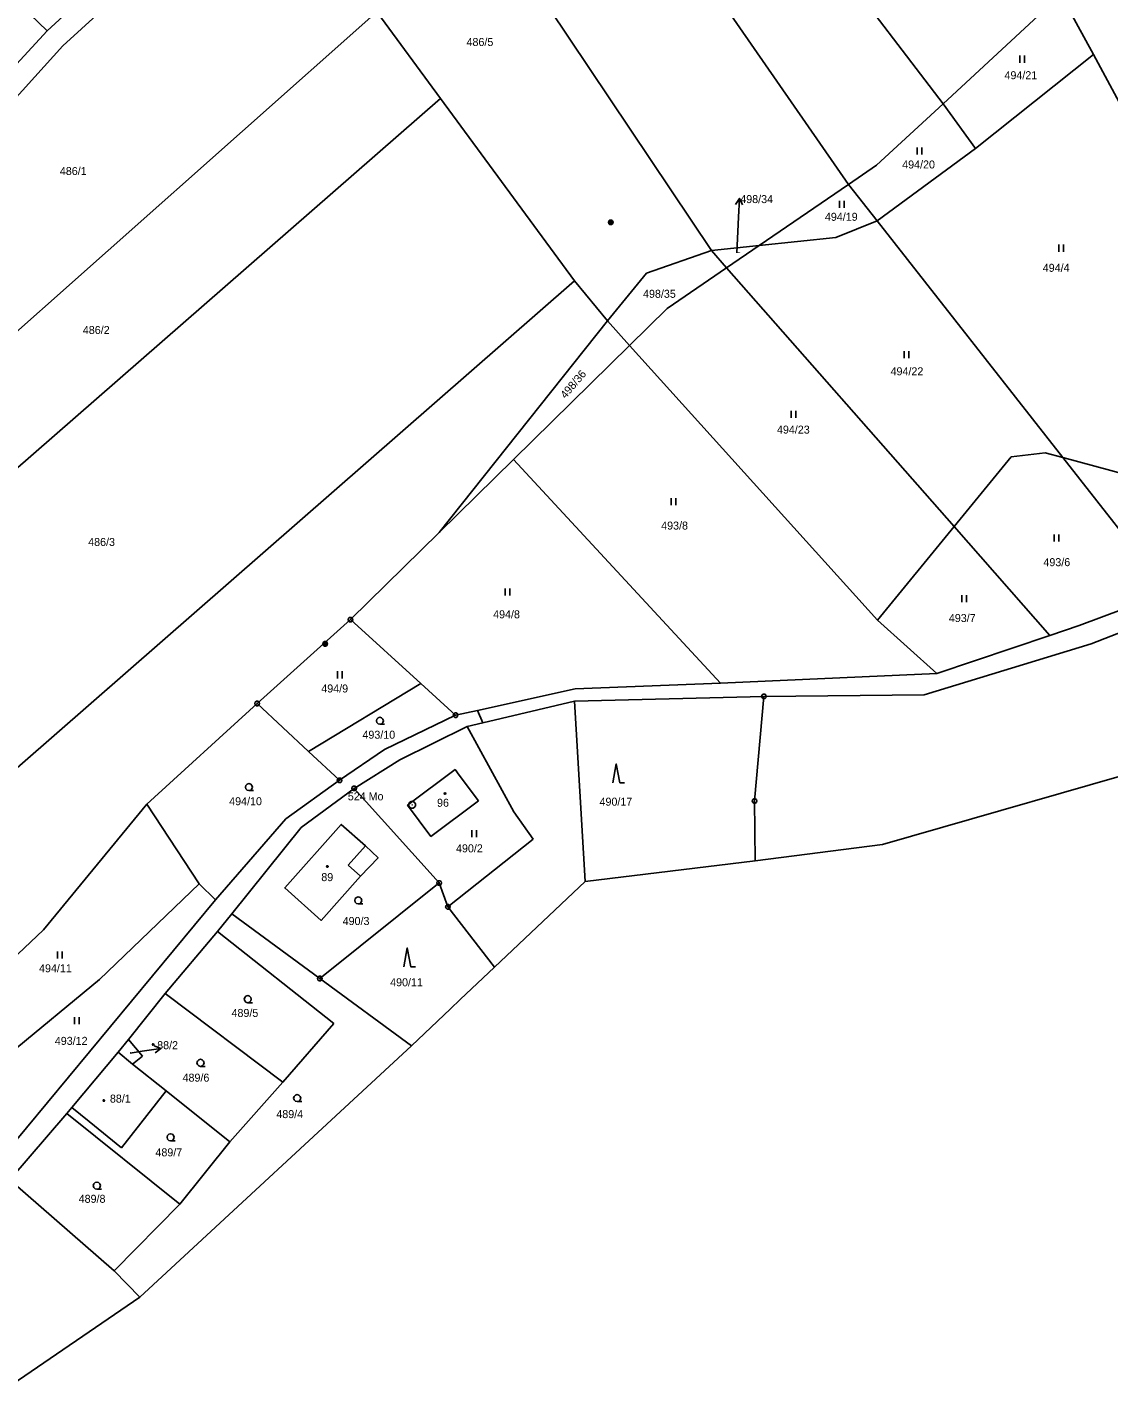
# Model space of a CAD drawing. Extents: x -694465 to -690527, y -983694 to -978978.
# Drawn here: x -694304 to -694074.3, y -982405.4 to -982116.3 of the extents above; entities that cross this region are included whole.
import ezdxf

# ---------------------------------------------------------------- set-up
doc = ezdxf.new("R2010")
doc.units = 0
for name, color, linetype in [('Vrstva 1', 7, 'Continuous'), ('Vrstva 16', 7, 'Continuous'), ('Vrstva 17', 7, 'Continuous'), ('Vrstva 18', 7, 'Continuous'), ('Vrstva 19', 7, 'Continuous'), ('Vrstva 24', 7, 'Continuous'), ('Vrstva 25', 7, 'Continuous'), ('Vrstva 26', 7, 'Continuous'), ('Vrstva 29', 7, 'Continuous')]:
    doc.layers.add(name, color=color, linetype=linetype)

msp = doc.modelspace()

# ---------------------------------------------------------------- linework, layer by layer
at = {"layer": 'Vrstva 1'}
for points in [[(-694178.88, -982041.62), (-694109.5, -982132.54)], [(-694197.05, -982052.39), (-694129.55, -982149.67)], [(-694223.46, -982067.01), (-694158.7, -982163.71)], [(-694260.94, -982081.46), (-694299.7, -982117.05)], [(-694296.39, -982120.22), (-694258.4, -982085.54)], [(-694084.47, -982109.36), (-694109.5, -982132.54)], [(-694077.57, -982122.13), (-694084.47, -982109.36)], [(-694229.75, -982113.07), (-694372.39, -982239.72)], [(-694303.43, -982113.5), (-694299.7, -982117.05)], [(-694229.75, -982113.07), (-694216.21, -982131.47)], [(-694299.7, -982117.05), (-694315.31, -982133.92)], [(-694310.98, -982136.33), (-694296.39, -982120.22)], [(-694102.6, -982142.03), (-694077.57, -982122.13)], [(-694064.07, -982147.1), (-694077.57, -982122.13)], [(-694216.21, -982131.47), (-694384.67, -982278.47)], [(-694216.21, -982131.47), (-694187.76, -982170.13)], [(-694109.5, -982132.54), (-694123.6, -982145.6)], [(-694109.5, -982132.54), (-694102.6, -982142.03)], [(-694123.46, -982157.44), (-694102.6, -982142.03)], [(-694123.6, -982145.6), (-694129.55, -982149.67)], [(-694129.55, -982149.67), (-694148.53, -982162.66)], [(-694129.55, -982149.67), (-694123.46, -982157.44)], [(-694123.46, -982157.44), (-694132.26, -982160.98)], [(-694084.04, -982207.7), (-694123.46, -982157.44)], [(-694158.7, -982163.71), (-694148.53, -982162.66)], [(-694148.53, -982162.66), (-694155.49, -982167.42)], [(-694132.26, -982160.98), (-694148.53, -982162.66)], [(-694158.7, -982163.71), (-694172.48, -982168.54)], [(-694158.7, -982163.71), (-694155.49, -982167.42)], [(-694172.48, -982168.54), (-694180.77, -982178.65)], [(-694155.49, -982167.42), (-694168.1, -982176.05)], [(-694107.16, -982222.35), (-694155.49, -982167.42)], [(-694187.76, -982170.13), (-694385.78, -982343.18)], [(-694187.76, -982170.13), (-694180.77, -982178.65)], [(-694168.1, -982176.05), (-694176.06, -982183.87)], [(-694180.77, -982178.65), (-694216.49, -982223.58)], [(-694180.77, -982178.65), (-694176.06, -982183.87)], [(-694176.06, -982183.87), (-694200.73, -982208.1)], [(-694176.06, -982183.87), (-694123.45, -982242.24)], [(-694200.73, -982208.1), (-694216.49, -982223.58)], [(-694200.73, -982208.1), (-694156.79, -982255.58)], [(-694095.05, -982207.55), (-694107.16, -982222.35)], [(-694087.79, -982206.7), (-694095.05, -982207.55)], [(-694084.04, -982207.7), (-694087.79, -982206.7)], [(-694070.46, -982211.34), (-694084.04, -982207.7)], [(-694061.66, -982236.24), (-694084.04, -982207.7)], [(-694216.49, -982223.58), (-694235.35, -982242.1)], [(-694107.16, -982222.35), (-694123.45, -982242.24)], [(-694086.82, -982245.47), (-694107.16, -982222.35)], [(-694061.66, -982236.24), (-694080.61, -982243.37)], [(-694078.03, -982247.22), (-694047.55, -982235.33)], [(-693987.27, -982239.73), (-694059.27, -982271.73), (-694122.38, -982289.88), (-694149.41, -982293.32)], [(-694235.35, -982242.1), (-694255.14, -982259.9)], [(-694235.35, -982242.1), (-694220.41, -982255.67)], [(-694123.45, -982242.24), (-694110.82, -982253.57)], [(-694080.61, -982243.37), (-694086.82, -982245.47)], [(-694086.82, -982245.47), (-694110.82, -982253.57)], [(-694113.49, -982258.04), (-694078.03, -982247.22)], [(-694147.25, -982255.2), (-694156.79, -982255.58)], [(-694110.82, -982253.57), (-694147.25, -982255.2)], [(-694244.21, -982270.08), (-694220.41, -982255.67)], [(-694220.41, -982255.67), (-694213.01, -982262.39)], [(-694187.59, -982256.81), (-694208.37, -982261.37)], [(-694156.79, -982255.58), (-694187.59, -982256.81)], [(-694147.53, -982258.4), (-694113.49, -982258.04)], [(-694255.14, -982259.9), (-694278.56, -982281.26)], [(-694255.14, -982259.9), (-694244.21, -982270.08)], [(-694207.19, -982264.02), (-694187.78, -982259.44)], [(-694187.78, -982259.44), (-694147.53, -982258.4)], [(-694185.46, -982297.69), (-694187.78, -982259.44)], [(-694149.52, -982280.61), (-694147.53, -982258.4)], [(-694213.01, -982262.39), (-694228.12, -982269.68)], [(-694208.37, -982261.37), (-694213.01, -982262.39)], [(-694210.55, -982264.81), (-694207.19, -982264.02)], [(-694208.37, -982261.37), (-694207.19, -982264.02)], [(-694224.86, -982271.87), (-694210.55, -982264.81)], [(-694210.55, -982264.81), (-694200.66, -982282.9)], [(-694228.12, -982269.68), (-694237.63, -982276.22)], [(-694244.21, -982270.08), (-694237.63, -982276.22)], [(-694234.53, -982277.93), (-694224.86, -982271.87)], [(-694208.14, -982280.58), (-694218.23, -982288.15), (-694223.21, -982281.51), (-694213.13, -982273.95), (-694212.22, -982275.16), (-694208.14, -982280.58)], [(-694237.63, -982276.22), (-694249.07, -982284.43)], [(-694245.81, -982286.22), (-694234.53, -982277.93)], [(-694234.53, -982277.93), (-694216.5, -982298.02)], [(-694278.56, -982281.26), (-694300.52, -982307.99)], [(-694267.46, -982298.24), (-694278.56, -982281.26)], [(-694149.41, -982293.32), (-694149.52, -982280.61)], [(-694200.66, -982282.9), (-694196.56, -982288.7)], [(-694249.07, -982284.43), (-694263.97, -982301.63)], [(-694260.54, -982304.59), (-694245.81, -982286.22)], [(-694233.18, -982296.61), (-694241.56, -982305.98), (-694249.3, -982299.06), (-694237.27, -982285.6), (-694232.15, -982290.17)], [(-694196.56, -982288.7), (-694214.63, -982303.08)], [(-694232.15, -982290.17), (-694235.81, -982294.26)], [(-694232.15, -982290.17), (-694229.46, -982292.66), (-694233.18, -982296.61)], [(-694235.81, -982294.26), (-694233.18, -982296.61)], [(-694149.41, -982293.32), (-694185.46, -982297.69)], [(-694267.46, -982298.24), (-694288.63, -982318.5)], [(-694263.97, -982301.63), (-694267.46, -982298.24)], [(-694216.5, -982298.02), (-694241.83, -982318.32)], [(-694214.63, -982303.08), (-694216.5, -982298.02)], [(-694185.46, -982297.69), (-694204.73, -982315.9)], [(-694263.97, -982301.63), (-694308.61, -982355.4)], [(-694214.63, -982303.08), (-694204.73, -982315.9)], [(-694263.56, -982308.35), (-694260.54, -982304.59)], [(-694260.54, -982304.59), (-694241.83, -982318.32)], [(-694300.52, -982307.99), (-694331.62, -982337.43)], [(-694274.66, -982321.52), (-694263.56, -982308.35)], [(-694238.89, -982327.87), (-694263.56, -982308.35)], [(-694204.73, -982315.9), (-694212, -982322.78), (-694214.12, -982324.78), (-694222.38, -982332.59)], [(-694288.63, -982318.5), (-694307.83, -982334.38)], [(-694241.83, -982318.32), (-694222.38, -982332.59)], [(-694282.44, -982331.27), (-694274.66, -982321.52)], [(-694274.66, -982321.52), (-694249.66, -982340.31)], [(-694249.66, -982340.31), (-694238.89, -982327.87)], [(-694284.66, -982333.94), (-694282.44, -982331.27)], [(-694279.52, -982334.82), (-694282.44, -982331.27)], [(-694222.38, -982332.59), (-694280.06, -982385.99)], [(-694294.48, -982345.67), (-694284.66, -982333.94)], [(-694284.66, -982333.94), (-694281.62, -982336.48)], [(-694281.62, -982336.48), (-694279.52, -982334.82)], [(-694274.48, -982342.15), (-694281.62, -982336.48)], [(-694283.96, -982354.29), (-694274.48, -982342.15)], [(-694274.48, -982342.15), (-694260.91, -982353)], [(-694249.66, -982340.31), (-694260.91, -982353)], [(-694307.63, -982361.09), (-694295.57, -982346.98)], [(-694295.57, -982346.98), (-694294.48, -982345.67)], [(-694295.57, -982346.98), (-694271.53, -982366.25)], [(-694294.48, -982345.67), (-694290.78, -982348.7)], [(-694290.78, -982348.7), (-694283.96, -982354.29)], [(-694260.91, -982353), (-694271.53, -982366.25)], [(-694285.52, -982380.42), (-694307.63, -982361.09)], [(-694271.53, -982366.25), (-694285.52, -982380.42)], [(-694280.06, -982385.99), (-694285.52, -982380.42)], [(-694280.06, -982385.99), (-694308.519, -982405.429)]]:
    msp.add_lwpolyline(points, dxfattribs=at)
at = {"layer": 'Vrstva 16'}
for p, q in [((-694153.32, -982164.23), (-694152.94, -982156.65)), ((-694282.09, -982334.13), (-694279.58, -982333.76))]:
    msp.add_line(p, q, dxfattribs=at)
at = {"layer": 'Vrstva 24'}
for points in [[(-694235.196, -982241.624), (-694234.946, -982241.806), (-694234.85, -982242.1), (-694234.946, -982242.394), (-694235.196, -982242.576), (-694235.504, -982242.576), (-694235.754, -982242.394), (-694235.85, -982242.1), (-694235.754, -982241.806), (-694235.504, -982241.624)], [(-694147.376, -982257.924), (-694147.126, -982258.106), (-694147.03, -982258.4), (-694147.126, -982258.694), (-694147.376, -982258.876), (-694147.684, -982258.876), (-694147.934, -982258.694), (-694148.03, -982258.4), (-694147.934, -982258.106), (-694147.684, -982257.924)], [(-694254.986, -982259.424), (-694254.736, -982259.606), (-694254.64, -982259.9), (-694254.736, -982260.194), (-694254.986, -982260.376), (-694255.294, -982260.376), (-694255.544, -982260.194), (-694255.64, -982259.9), (-694255.544, -982259.606), (-694255.294, -982259.424)], [(-694212.856, -982261.914), (-694212.606, -982262.096), (-694212.51, -982262.39), (-694212.606, -982262.684), (-694212.856, -982262.866), (-694213.164, -982262.866), (-694213.414, -982262.684), (-694213.51, -982262.39), (-694213.414, -982262.096), (-694213.164, -982261.914)], [(-694237.476, -982275.744), (-694237.226, -982275.926), (-694237.13, -982276.22), (-694237.226, -982276.514), (-694237.476, -982276.696), (-694237.784, -982276.696), (-694238.034, -982276.514), (-694238.13, -982276.22), (-694238.034, -982275.926), (-694237.784, -982275.744)], [(-694234.376, -982277.454), (-694234.126, -982277.636), (-694234.03, -982277.93), (-694234.126, -982278.224), (-694234.376, -982278.406), (-694234.684, -982278.406), (-694234.934, -982278.224), (-694235.03, -982277.93), (-694234.934, -982277.636), (-694234.684, -982277.454)], [(-694222.036, -982280.706), (-694221.7, -982280.9), (-694221.506, -982281.236), (-694221.506, -982281.624), (-694221.7, -982281.96), (-694222.036, -982282.154), (-694222.424, -982282.154), (-694222.76, -982281.96), (-694222.954, -982281.624), (-694222.954, -982281.236), (-694222.76, -982280.9), (-694222.424, -982280.706)], [(-694149.366, -982280.134), (-694149.116, -982280.316), (-694149.02, -982280.61), (-694149.116, -982280.904), (-694149.366, -982281.086), (-694149.674, -982281.086), (-694149.924, -982280.904), (-694150.02, -982280.61), (-694149.924, -982280.316), (-694149.674, -982280.134)], [(-694216.346, -982297.544), (-694216.096, -982297.726), (-694216, -982298.02), (-694216.096, -982298.314), (-694216.346, -982298.496), (-694216.654, -982298.496), (-694216.904, -982298.314), (-694217, -982298.02), (-694216.904, -982297.726), (-694216.654, -982297.544)], [(-694214.476, -982302.604), (-694214.226, -982302.786), (-694214.13, -982303.08), (-694214.226, -982303.374), (-694214.476, -982303.556), (-694214.784, -982303.556), (-694215.034, -982303.374), (-694215.13, -982303.08), (-694215.034, -982302.786), (-694214.784, -982302.604)], [(-694241.676, -982317.844), (-694241.426, -982318.026), (-694241.33, -982318.32), (-694241.426, -982318.614), (-694241.676, -982318.796), (-694241.984, -982318.796), (-694242.234, -982318.614), (-694242.33, -982318.32), (-694242.234, -982318.026), (-694241.984, -982317.844)]]:
    msp.add_lwpolyline(points, close=True, dxfattribs=at)
for points in [[(-694235.469, -982242.1), (-694235.23, -982242.1)], [(-694255.259, -982259.9), (-694255.02, -982259.9)], [(-694147.649, -982258.4), (-694147.41, -982258.4)], [(-694213.129, -982262.39), (-694212.89, -982262.39)], [(-694237.749, -982276.22), (-694237.51, -982276.22)], [(-694234.649, -982277.93), (-694234.41, -982277.93)], [(-694222.28, -982281.43), (-694222.18, -982281.43)], [(-694149.639, -982280.61), (-694149.4, -982280.61)], [(-694216.619, -982298.02), (-694216.38, -982298.02)], [(-694214.749, -982303.08), (-694214.51, -982303.08)], [(-694241.949, -982318.32), (-694241.71, -982318.32)]]:
    msp.add_lwpolyline(points, dxfattribs=at)
at = {"layer": 'Vrstva 25'}
for points in [[(-694093.21, -982122.33), (-694093.21, -982123.83)], [(-694092.21, -982123.83), (-694092.21, -982122.33)], [(-694114.98, -982141.84), (-694114.98, -982143.34)], [(-694113.98, -982143.34), (-694113.98, -982141.84)], [(-694131.51, -982153.16), (-694131.51, -982154.66)], [(-694130.51, -982154.66), (-694130.51, -982153.16)], [(-694084.92, -982162.47), (-694084.92, -982163.97)], [(-694083.92, -982163.97), (-694083.92, -982162.47)], [(-694117.75, -982185.09), (-694117.75, -982186.59)], [(-694116.75, -982186.59), (-694116.75, -982185.09)], [(-694141.73, -982197.75), (-694141.73, -982199.25)], [(-694140.73, -982199.25), (-694140.73, -982197.75)], [(-694167.23, -982216.28), (-694167.23, -982217.78)], [(-694166.23, -982217.78), (-694166.23, -982216.28)], [(-694085.88, -982224.03), (-694085.88, -982225.53)], [(-694084.88, -982225.53), (-694084.88, -982224.03)], [(-694202.48, -982235.47), (-694202.48, -982236.97)], [(-694201.48, -982236.97), (-694201.48, -982235.47)], [(-694105.49, -982236.89), (-694105.49, -982238.39)], [(-694104.49, -982238.39), (-694104.49, -982236.89)], [(-694238.1, -982253.07), (-694238.1, -982254.57)], [(-694237.1, -982254.57), (-694237.1, -982253.07)], [(-694229.08, -982264.33), (-694229.455, -982264.229), (-694229.729, -982263.955), (-694229.83, -982263.58), (-694229.729, -982263.205), (-694229.455, -982262.931), (-694229.08, -982262.83), (-694228.705, -982262.931), (-694228.431, -982263.205), (-694228.33, -982263.58), (-694228.431, -982263.955), (-694228.705, -982264.229), (-694229.08, -982264.33), (-694228.08, -982264.331)], [(-694179.63, -982276.73), (-694178.88, -982272.73), (-694178.13, -982276.73), (-694177.13, -982276.73)], [(-694256.89, -982278.42), (-694257.265, -982278.319), (-694257.539, -982278.045), (-694257.64, -982277.67), (-694257.539, -982277.295), (-694257.265, -982277.021), (-694256.89, -982276.92), (-694256.515, -982277.021), (-694256.241, -982277.295), (-694256.14, -982277.67), (-694256.241, -982278.045), (-694256.515, -982278.319), (-694256.89, -982278.42), (-694255.89, -982278.421)], [(-694209.59, -982286.83), (-694209.59, -982288.33)], [(-694208.59, -982288.33), (-694208.59, -982286.83)], [(-694233.67, -982302.48), (-694234.045, -982302.379), (-694234.319, -982302.105), (-694234.42, -982301.73), (-694234.319, -982301.355), (-694234.045, -982301.081), (-694233.67, -982300.98), (-694233.295, -982301.081), (-694233.021, -982301.355), (-694232.92, -982301.73), (-694233.021, -982302.105), (-694233.295, -982302.379), (-694233.67, -982302.48), (-694232.67, -982302.481)], [(-694297.56, -982312.59), (-694297.56, -982314.09)], [(-694296.56, -982314.09), (-694296.56, -982312.59)], [(-694224.02, -982315.8), (-694223.27, -982311.8), (-694222.52, -982315.8), (-694221.52, -982315.8)], [(-694257.14, -982323.45), (-694257.515, -982323.349), (-694257.789, -982323.075), (-694257.89, -982322.7), (-694257.789, -982322.325), (-694257.515, -982322.051), (-694257.14, -982321.95), (-694256.765, -982322.051), (-694256.491, -982322.325), (-694256.39, -982322.7), (-694256.491, -982323.075), (-694256.765, -982323.349), (-694257.14, -982323.45), (-694256.14, -982323.451)], [(-694293.94, -982326.53), (-694293.94, -982328.03)], [(-694292.94, -982328.03), (-694292.94, -982326.53)], [(-694267.17, -982336.96), (-694267.545, -982336.859), (-694267.819, -982336.585), (-694267.92, -982336.21), (-694267.819, -982335.835), (-694267.545, -982335.561), (-694267.17, -982335.46), (-694266.795, -982335.561), (-694266.521, -982335.835), (-694266.42, -982336.21), (-694266.521, -982336.585), (-694266.795, -982336.859), (-694267.17, -982336.96), (-694266.17, -982336.961)], [(-694246.64, -982344.46), (-694247.015, -982344.359), (-694247.289, -982344.085), (-694247.39, -982343.71), (-694247.289, -982343.335), (-694247.015, -982343.061), (-694246.64, -982342.96), (-694246.265, -982343.061), (-694245.991, -982343.335), (-694245.89, -982343.71), (-694245.991, -982344.085), (-694246.265, -982344.359), (-694246.64, -982344.46), (-694245.64, -982344.461)], [(-694273.52, -982352.78), (-694273.895, -982352.679), (-694274.169, -982352.405), (-694274.27, -982352.03), (-694274.169, -982351.655), (-694273.895, -982351.381), (-694273.52, -982351.28), (-694273.145, -982351.381), (-694272.871, -982351.655), (-694272.77, -982352.03), (-694272.871, -982352.405), (-694273.145, -982352.679), (-694273.52, -982352.78), (-694272.52, -982352.781)], [(-694289.18, -982363.04), (-694289.555, -982362.939), (-694289.829, -982362.665), (-694289.93, -982362.29), (-694289.829, -982361.915), (-694289.555, -982361.641), (-694289.18, -982361.54), (-694288.805, -982361.641), (-694288.531, -982361.915), (-694288.43, -982362.29), (-694288.531, -982362.665), (-694288.805, -982362.939), (-694289.18, -982363.04), (-694288.18, -982363.041)]]:
    msp.add_lwpolyline(points, dxfattribs=at)
for points in [[(-694215.183, -982278.888), (-694215.095, -982279.04), (-694215.183, -982279.192), (-694215.357, -982279.192), (-694215.445, -982279.04), (-694215.357, -982278.888)], [(-694240.143, -982294.358), (-694240.055, -982294.51), (-694240.143, -982294.662), (-694240.317, -982294.662), (-694240.405, -982294.51), (-694240.317, -982294.358)], [(-694277.153, -982332.178), (-694277.065, -982332.33), (-694277.153, -982332.482), (-694277.327, -982332.482), (-694277.415, -982332.33), (-694277.327, -982332.178)], [(-694287.613, -982344.058), (-694287.525, -982344.21), (-694287.613, -982344.362), (-694287.787, -982344.362), (-694287.875, -982344.21), (-694287.787, -982344.058)]]:
    msp.add_lwpolyline(points, close=True, dxfattribs=at)
at = {"layer": 'Vrstva 26'}
for points in [[(-694180.225, -982157.254), (-694179.915, -982157.254), (-694179.665, -982157.436), (-694179.57, -982157.73), (-694179.665, -982158.024), (-694179.915, -982158.206), (-694180.225, -982158.206), (-694180.475, -982158.024), (-694180.57, -982157.73), (-694180.475, -982157.436), (-694180.225, -982157.254), (-694180.19, -982157.29), (-694179.95, -982157.29), (-694179.79, -982157.37), (-694180.35, -982157.37), (-694180.43, -982157.45), (-694179.71, -982157.45), (-694179.71, -982157.53), (-694180.43, -982157.53), (-694180.472, -982157.61), (-694179.67, -982157.611), (-694179.63, -982157.69), (-694180.51, -982157.69), (-694180.51, -982157.77), (-694179.63, -982157.77), (-694179.661, -982157.849), (-694180.475, -982157.849), (-694180.469, -982157.93), (-694179.661, -982157.93), (-694179.71, -982158.01), (-694180.43, -982158.01), (-694180.35, -982158.09), (-694179.79, -982158.09), (-694179.898, -982158.169), (-694180.238, -982158.169)], [(-694180.225, -982157.254), (-694179.915, -982157.254), (-694179.665, -982157.436), (-694179.57, -982157.73), (-694179.665, -982158.024), (-694179.915, -982158.206), (-694180.225, -982158.206), (-694180.475, -982158.024), (-694180.57, -982157.73), (-694180.475, -982157.436), (-694180.225, -982157.254), (-694180.19, -982157.29), (-694179.95, -982157.29), (-694179.79, -982157.37), (-694180.35, -982157.37), (-694180.43, -982157.45), (-694179.71, -982157.45), (-694179.71, -982157.53), (-694180.43, -982157.53), (-694180.472, -982157.61), (-694179.67, -982157.611), (-694179.63, -982157.69), (-694180.51, -982157.69), (-694180.51, -982157.77), (-694179.63, -982157.77), (-694179.661, -982157.849), (-694180.475, -982157.849), (-694180.469, -982157.93), (-694179.661, -982157.93), (-694179.71, -982158.01), (-694180.43, -982158.01), (-694180.35, -982158.09), (-694179.79, -982158.09), (-694179.898, -982158.169), (-694180.238, -982158.169)], [(-694180.225, -982157.254), (-694179.915, -982157.254), (-694179.665, -982157.436), (-694179.57, -982157.73), (-694179.665, -982158.024), (-694179.915, -982158.206), (-694180.225, -982158.206), (-694180.475, -982158.024), (-694180.57, -982157.73), (-694180.475, -982157.436), (-694180.225, -982157.254), (-694180.19, -982157.29), (-694179.95, -982157.29), (-694179.79, -982157.37), (-694180.35, -982157.37), (-694180.43, -982157.45), (-694179.71, -982157.45), (-694179.71, -982157.53), (-694180.43, -982157.53), (-694180.472, -982157.61), (-694179.67, -982157.611), (-694179.63, -982157.69), (-694180.51, -982157.69), (-694180.51, -982157.77), (-694179.63, -982157.77), (-694179.661, -982157.849), (-694180.475, -982157.849), (-694180.469, -982157.93), (-694179.661, -982157.93), (-694179.71, -982158.01), (-694180.43, -982158.01), (-694180.35, -982158.09), (-694179.79, -982158.09), (-694179.898, -982158.169), (-694180.238, -982158.169)], [(-694240.845, -982246.774), (-694240.535, -982246.774), (-694240.285, -982246.956), (-694240.19, -982247.25), (-694240.285, -982247.544), (-694240.535, -982247.726), (-694240.845, -982247.726), (-694241.095, -982247.544), (-694241.19, -982247.25), (-694241.095, -982246.956), (-694240.845, -982246.774), (-694240.81, -982246.81), (-694240.57, -982246.81), (-694240.41, -982246.89), (-694240.97, -982246.89), (-694241.05, -982246.97), (-694240.33, -982246.97), (-694240.33, -982247.05), (-694241.05, -982247.05), (-694241.092, -982247.13), (-694240.29, -982247.131), (-694240.25, -982247.21), (-694241.13, -982247.21), (-694241.13, -982247.29), (-694240.25, -982247.29), (-694240.281, -982247.369), (-694241.095, -982247.369), (-694241.089, -982247.45), (-694240.281, -982247.45), (-694240.33, -982247.53), (-694241.05, -982247.53), (-694240.97, -982247.61), (-694240.41, -982247.61), (-694240.518, -982247.689), (-694240.858, -982247.689)], [(-694240.845, -982246.774), (-694240.535, -982246.774), (-694240.285, -982246.956), (-694240.19, -982247.25), (-694240.285, -982247.544), (-694240.535, -982247.726), (-694240.845, -982247.726), (-694241.095, -982247.544), (-694241.19, -982247.25), (-694241.095, -982246.956), (-694240.845, -982246.774), (-694240.81, -982246.81), (-694240.57, -982246.81), (-694240.41, -982246.89), (-694240.97, -982246.89), (-694241.05, -982246.97), (-694240.33, -982246.97), (-694240.33, -982247.05), (-694241.05, -982247.05), (-694241.092, -982247.13), (-694240.29, -982247.131), (-694240.25, -982247.21), (-694241.13, -982247.21), (-694241.13, -982247.29), (-694240.25, -982247.29), (-694240.281, -982247.369), (-694241.095, -982247.369), (-694241.089, -982247.45), (-694240.281, -982247.45), (-694240.33, -982247.53), (-694241.05, -982247.53), (-694240.97, -982247.61), (-694240.41, -982247.61), (-694240.518, -982247.689), (-694240.858, -982247.689)]]:
    msp.add_lwpolyline(points, dxfattribs=at)
at = {"layer": 'Vrstva 29'}
for points in [[(-694152.94, -982156.65), (-694152.739, -982152.655), (-694153.554, -982153.916)], [(-694152.056, -982153.991), (-694152.739, -982152.655)], [(-694279.58, -982333.76), (-694275.623, -982333.176), (-694277.019, -982332.624)], [(-694276.799, -982334.108), (-694275.623, -982333.176)]]:
    msp.add_lwpolyline(points, dxfattribs=at)

# ---------------------------------------------------------------- texts
at = {"layer": 'Vrstva 16'}
for s, p in [('498/34', (-694152.553, -982153.65)), ('88/2', (-694276.373, -982333.32))]:
    msp.add_text(s, height=1.7, dxfattribs=at).set_placement(p)
at = {"layer": 'Vrstva 17'}
msp.add_text('524 Mo', height=1.7, dxfattribs=at).set_placement((-694235.892, -982280.47))
at = {"layer": 'Vrstva 18'}
for s, height, p in [('486/5', 1.7, (-694210.683, -982120.29)), ('494/21', 1.7, (-694096.453, -982127.34)), ('494/20', 1.7, (-694118.173, -982146.3)), ('486/1', 1.7, (-694297.033, -982147.69)), ('494/19', 1.7, (-694134.583, -982157.41)), ('498/34', 0.2, (-694153.292, -982164.23)), ('494/4', 1.7, (-694088.323, -982168.24)), ('498/35', 1.7, (-694173.203, -982173.76)), ('486/2', 1.7, (-694292.153, -982181.45)), ('494/22', 1.7, (-694120.643, -982190.22)), ('494/23', 1.7, (-694144.763, -982202.6)), ('493/8', 1.7, (-694169.353, -982222.98)), ('486/3', 1.7, (-694291.023, -982226.46)), ('493/6', 1.7, (-694088.183, -982230.75)), ('494/8', 1.7, (-694205.033, -982241.82)), ('493/7', 1.7, (-694108.263, -982242.61)), ('494/9', 1.7, (-694241.523, -982257.57)), ('493/10', 1.7, (-694232.783, -982267.39)), ('494/10', 1.7, (-694261.081, -982281.51)), ('490/17', 1.7, (-694182.443, -982281.61)), ('490/2', 1.7, (-694212.914, -982291.52)), ('490/3', 1.7, (-694236.987, -982306.95)), ('494/11', 1.7, (-694301.456, -982316.99)), ('490/11', 1.7, (-694226.903, -982319.96)), ('489/5', 1.7, (-694260.587, -982326.47)), ('493/12', 1.7, (-694298.105, -982332.4)), ('489/6', 1.7, (-694270.98, -982340.21)), ('489/4', 1.7, (-694251.07, -982347.95)), ('489/7', 1.7, (-694276.74, -982356.07)), ('489/8', 1.7, (-694293.04, -982365.94))]:
    msp.add_text(s, height=height, dxfattribs=at).set_placement(p)
msp.add_text('498/36', height=1.7, rotation=49.50355, dxfattribs=at).set_placement((-694189.656, -982195.299))
at = {"layer": 'Vrstva 19'}
for s, height, p in [('96', 1.7, (-694216.945, -982281.84)), ('89', 1.7, (-694241.522, -982297.63)), ('88/2', 0.2, (-694282.062, -982334.13)), ('88/1', 1.7, (-694286.409, -982344.66))]:
    msp.add_text(s, height=height, dxfattribs=at).set_placement(p)

doc.saveas('drawing.dxf')
